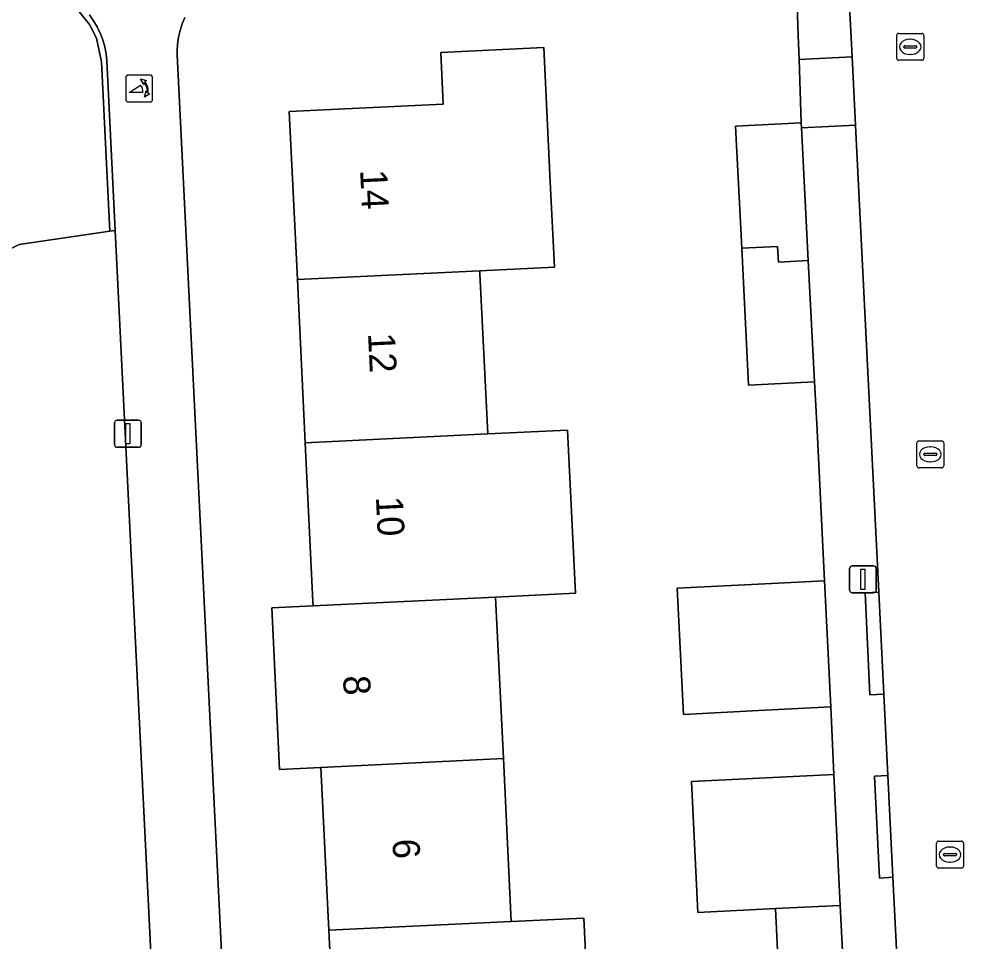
# Model space of a CAD drawing. Extents: x 161084 to 161928, y 385354 to 386522.
# Drawn here: x 161813.39 to 161848.77, y 386289.88 to 386324.13 of the extents above; entities that cross this region are included whole.
import ezdxf

# ---------------------------------------------------------------- set-up
doc = ezdxf.new("R2010")
doc.units = 0
for name, color, linetype in [('IMGEO_Erf', 7, 'Continuous'), ('IMGEO_Groenvoorziening', 7, 'Continuous'), ('IMGEO_Haag', 7, 'Continuous'), ('IMGEO_Kolk', 7, 'Continuous'), ('IMGEO_Lichtmast', 7, 'Continuous'), ('IMGEO_Pand', 7, 'Continuous'), ('IMGEO_Pand_nummerreeks', 7, 'Continuous'), ('IMGEO_Poller', 7, 'Continuous'), ('IMGEO_Rijbaan_lokaal_open', 7, 'Continuous'), ('IMGEO_Voetpad_open', 7, 'Continuous')]:
    doc.layers.add(name, color=color, linetype=linetype)

msp = doc.modelspace()

# ---------------------------------------------------------------- linework, layer by layer
at = {"layer": 'IMGEO_Erf'}
for points in [[(161841.682, 386286.255), (161841.445, 386291.12), (161838.565, 386290.979), (161838.328, 386295.834), (161843.611, 386296.092), (161843.5, 386298.602), (161841.055, 386298.479), (161838.03, 386298.328), (161837.795, 386303.011), (161840.303, 386303.137), (161843.265, 386303.285), (161842.972, 386309.118), (161842.886, 386310.667), (161840.445, 386310.543), (161840.189, 386315.622), (161839.96, 386320.159), (161842.4, 386320.283), (161842.317, 386322.624), (161842.285, 386323.53), (161842.168, 386326.834)], [(161819.54, 386324.193), (161819.438, 386323.955), (161819.358, 386323.708), (161819.301, 386323.456), (161819.266, 386323.199), (161819.254, 386322.94), (161819.258, 386322.796), (161821.572, 386275.745)], [(161825.172, 386284.181), (161824.876, 386290.319), (161824.585, 386296.36), (161823.047, 386296.286), (161822.758, 386302.278), (161824.296, 386302.352), (161824.288, 386302.513), (161824.003, 386308.409), (161823.711, 386314.465), (161823.41, 386320.701), (161829.121, 386320.976), (161829.029, 386322.893), (161832.848, 386323.077), (161833.089, 386318.083), (161833.241, 386314.925), (161830.478, 386314.792), (161830.483, 386314.69), (161830.77, 386308.735), (161833.731, 386308.878), (161834.023, 386302.822), (161831.063, 386302.679), (161831.352, 386296.687), (161831.644, 386290.636), (161834.331, 386290.765), (161834.627, 386284.637)]]:
    msp.add_lwpolyline(points, dxfattribs=at)
at = {"layer": 'IMGEO_Groenvoorziening'}
for points in [[(161816.758, 386316.257), (161816.604, 386319.264), (161816.445, 386322.539), (161816.261, 386323.418), (161816.003, 386323.927), (161815.642, 386324.375), (161815.195, 386324.738), (161814.683, 386325), (161814.126, 386325.151), (161813.575, 386325.185), (161813.588, 386325.385)], [(161815.642, 386324.375), (161816.003, 386323.927), (161816.261, 386323.418), (161816.445, 386322.539), (161816.604, 386319.264), (161816.758, 386316.257), (161816.952, 386316.286), (161816.641, 386322.58), (161816.616, 386322.843), (161816.568, 386323.103), (161816.496, 386323.357), (161816.402, 386323.604), (161816.287, 386323.842), (161816.151, 386324.068), (161815.995, 386324.281)], [(161806.287, 386311.368), (161807.88, 386311.753), (161808.579, 386312.212), (161811.06, 386314.611), (161813.398, 386315.762), (161816.758, 386316.257)]]:
    msp.add_lwpolyline(points, dxfattribs=at)
msp.add_lwpolyline([(161816.952, 386316.286), (161816.758, 386316.257), (161813.398, 386315.762), (161811.06, 386314.611), (161808.579, 386312.212), (161807.88, 386311.753), (161806.287, 386311.368), (161804.783, 386290.016), (161807.488, 386288.076), (161811.81, 386286.985), (161812.714, 386286.06), (161813.231, 386283.306), (161813.637, 386282.18), (161814.259, 386281.442), (161815.222, 386280.855), (161816.115, 386280.634), (161818.485, 386281.156), (161818.683, 386281.2)], close=True, dxfattribs=at)
at = {"layer": 'IMGEO_Haag'}
msp.add_lwpolyline([(161815.642, 386324.375), (161816.003, 386323.927), (161816.261, 386323.418), (161816.445, 386322.539), (161816.604, 386319.264), (161816.758, 386316.257), (161816.952, 386316.286), (161816.641, 386322.58), (161816.616, 386322.843), (161816.568, 386323.103), (161816.496, 386323.357), (161816.402, 386323.604), (161816.287, 386323.842), (161816.151, 386324.068), (161815.995, 386324.281)], dxfattribs=at)
at = {"layer": 'IMGEO_Kolk'}
for p, q in [((161845.94, 386322.672), (161845.94, 386323.524)), ((161846.015, 386323.598), (161846.867, 386323.598)), ((161846.941, 386323.524), (161846.941, 386322.672)), ((161846.199, 386323.092), (161846.199, 386323.104)), ((161846.637, 386323.055), (161846.239, 386323.055)), ((161846.242, 386323.141), (161846.64, 386323.141)), ((161846.428, 386323.378), (161846.453, 386323.378)), ((161846.683, 386323.104), (161846.683, 386323.092)), ((161846.451, 386322.818), (161846.426, 386322.818)), ((161846.867, 386322.598), (161846.015, 386322.598)), ((161846.685, 386307.55), (161846.685, 386308.402)), ((161846.76, 386308.476), (161847.612, 386308.476)), ((161847.173, 386308.256), (161847.198, 386308.256)), ((161847.686, 386308.402), (161847.686, 386307.55)), ((161846.944, 386307.97), (161846.944, 386307.982)), ((161847.382, 386307.933), (161846.984, 386307.933)), ((161846.987, 386308.019), (161847.385, 386308.019)), ((161847.428, 386307.982), (161847.428, 386307.97)), ((161847.196, 386307.696), (161847.171, 386307.696)), ((161847.612, 386307.476), (161846.76, 386307.476)), ((161847.417, 386292.698), (161847.417, 386293.55)), ((161847.492, 386293.624), (161848.344, 386293.624)), ((161847.905, 386293.404), (161847.93, 386293.404)), ((161848.418, 386293.55), (161848.418, 386292.698)), ((161847.676, 386293.118), (161847.676, 386293.13)), ((161848.114, 386293.081), (161847.716, 386293.081)), ((161847.719, 386293.167), (161848.117, 386293.167)), ((161848.16, 386293.13), (161848.16, 386293.118)), ((161847.928, 386292.844), (161847.903, 386292.844)), ((161848.344, 386292.624), (161847.492, 386292.624))]:
    msp.add_line(p, q, dxfattribs=at)
for points in [[(161845.94, 386322.672), (161845.94, 386323.524)], [(161846.015, 386323.598), (161846.867, 386323.598)], [(161846.941, 386323.524), (161846.941, 386322.672)], [(161846.867, 386322.598), (161846.015, 386322.598)], [(161846.685, 386307.55), (161846.685, 386308.402)], [(161846.76, 386308.476), (161847.612, 386308.476)], [(161847.686, 386308.402), (161847.686, 386307.55)], [(161847.612, 386307.476), (161846.76, 386307.476)], [(161847.417, 386292.698), (161847.417, 386293.55)], [(161847.492, 386293.624), (161848.344, 386293.624)], [(161848.418, 386293.55), (161848.418, 386292.698)], [(161848.344, 386292.624), (161847.492, 386292.624)]]:
    msp.add_lwpolyline(points, dxfattribs=at)
for centre, radius, start, end in [((161846.017, 386323.522), 0.0765, 91.552, 178.448), ((161846.017, 386323.522), 0.0765, 91.552, 178.448), ((161846.865, 386323.522), 0.0765, 1.552, 88.448), ((161846.865, 386323.522), 0.0765, 1.552, 88.448), ((161846.239, 386323.101), 0.0403, 85.8775, 175.7526), ((161846.236, 386323.091), 0.0366, 178.938, 274.7102), ((161846.64, 386323.098), 0.043, 264.8664, 352.4533), ((161846.644, 386323.103), 0.0386, 1.7309, 96.639), ((161846.017, 386322.674), 0.0765, 181.552, 268.448), ((161846.017, 386322.674), 0.0765, 181.552, 268.448), ((161846.865, 386322.674), 0.0765, 271.552, 358.448), ((161846.865, 386322.674), 0.0765, 271.552, 358.448), ((161846.762, 386308.4), 0.0765, 91.552, 178.448), ((161846.762, 386308.4), 0.0765, 91.552, 178.448), ((161847.61, 386308.4), 0.0765, 1.552, 88.448), ((161847.61, 386308.4), 0.0765, 1.552, 88.448), ((161846.984, 386307.979), 0.0403, 85.8775, 175.7526), ((161846.981, 386307.969), 0.0366, 178.938, 274.7102), ((161847.385, 386307.976), 0.043, 264.8664, 352.4533), ((161847.389, 386307.981), 0.0386, 1.7309, 96.639), ((161846.762, 386307.552), 0.0765, 181.552, 268.448), ((161846.762, 386307.552), 0.0765, 181.552, 268.448), ((161847.61, 386307.552), 0.0765, 271.552, 358.448), ((161847.61, 386307.552), 0.0765, 271.552, 358.448), ((161847.494, 386293.548), 0.0765, 91.552, 178.448), ((161847.494, 386293.548), 0.0765, 91.552, 178.448), ((161848.342, 386293.548), 0.0765, 1.552, 88.448), ((161848.342, 386293.548), 0.0765, 1.552, 88.448), ((161847.716, 386293.127), 0.0403, 85.8775, 175.7526), ((161847.713, 386293.117), 0.0366, 178.938, 274.7102), ((161848.117, 386293.124), 0.043, 264.8664, 352.4533), ((161848.121, 386293.129), 0.0386, 1.7309, 96.639), ((161847.494, 386292.7), 0.0765, 181.552, 268.448), ((161847.494, 386292.7), 0.0765, 181.552, 268.448), ((161848.342, 386292.7), 0.0765, 271.552, 358.448), ((161848.342, 386292.7), 0.0765, 271.552, 358.448)]:
    msp.add_arc(centre, radius, start, end, dxfattribs=at)
for centre, major_axis, ratio, start_param, end_param in [((161846.427, 386323.098), (-0.387, 0.002), 0.722429, 4.712389, 7.853982), ((161846.452, 386323.098), (-0.39, 0.002), 0.717154, 1.570796, 4.712389), ((161847.172, 386307.976), (-0.387, 0.002), 0.722429, 4.712389, 7.853982), ((161847.197, 386307.976), (-0.39, 0.002), 0.717154, 1.570796, 4.712389), ((161847.904, 386293.124), (-0.387, 0.002), 0.722429, 4.712389, 7.853982), ((161847.929, 386293.124), (-0.39, 0.002), 0.717154, 1.570796, 4.712389)]:
    msp.add_ellipse(centre, major_axis=major_axis, ratio=ratio, start_param=start_param, end_param=end_param, dxfattribs=at)
at = {"layer": 'IMGEO_Lichtmast'}
for p, q in [((161816.929, 386308.341), (161816.929, 386309.141)), ((161816.929, 386309.141), (161816.929, 386308.341)), ((161817.029, 386309.241), (161817.819, 386309.241)), ((161817.819, 386309.241), (161817.029, 386309.241)), ((161817.919, 386309.141), (161817.919, 386308.341)), ((161817.919, 386308.341), (161817.919, 386309.141)), ((161817.819, 386308.241), (161817.029, 386308.241)), ((161817.029, 386308.241), (161817.819, 386308.241)), ((161844.192, 386302.938), (161844.192, 386303.738)), ((161844.192, 386303.738), (161844.192, 386302.938)), ((161844.292, 386303.838), (161845.082, 386303.838)), ((161845.082, 386303.838), (161844.292, 386303.838)), ((161845.182, 386303.738), (161845.182, 386302.938)), ((161845.182, 386302.938), (161845.182, 386303.738)), ((161845.082, 386302.838), (161844.292, 386302.838)), ((161844.292, 386302.838), (161845.082, 386302.838))]:
    msp.add_line(p, q, dxfattribs=at)
for points in [[(161817.349, 386309.116), (161817.499, 386309.116), (161817.499, 386308.366), (161817.349, 386308.366), (161817.349, 386309.116)], [(161844.612, 386303.713), (161844.762, 386303.713), (161844.762, 386302.963), (161844.612, 386302.963), (161844.612, 386303.713)]]:
    msp.add_lwpolyline(points, dxfattribs=at)
for centre, start, end in [((161817.029, 386309.141), 90, 180), ((161817.029, 386309.141), 90, 180), ((161817.819, 386309.141), 0, 90), ((161817.819, 386309.141), 360, 90), ((161817.029, 386308.341), 180, 270), ((161817.029, 386308.341), 180, 270), ((161817.819, 386308.341), 270, 0), ((161817.819, 386308.341), 270, 0), ((161844.292, 386303.738), 90, 180), ((161844.292, 386303.738), 90, 180), ((161845.082, 386303.738), 0, 90), ((161845.082, 386303.738), 360, 90), ((161844.292, 386302.938), 180, 270), ((161844.292, 386302.938), 180, 270), ((161845.082, 386302.938), 270, 0), ((161845.082, 386302.938), 270, 0)]:
    msp.add_arc(centre, 0.1, start, end, dxfattribs=at)
at = {"layer": 'IMGEO_Pand'}
for points in [[(161832.848, 386323.077), (161829.029, 386322.893), (161829.121, 386320.976), (161823.41, 386320.701), (161823.711, 386314.465), (161830.478, 386314.792), (161833.241, 386314.925), (161833.089, 386318.083)], [(161842.409, 386320.095), (161842.4, 386320.283), (161839.96, 386320.159), (161840.189, 386315.622), (161841.521, 386315.689), (161841.55, 386315.112), (161842.658, 386315.168)], [(161842.658, 386315.168), (161841.55, 386315.112), (161841.521, 386315.689), (161840.189, 386315.622), (161840.445, 386310.543), (161842.886, 386310.667)], [(161830.478, 386314.792), (161823.711, 386314.465), (161824.003, 386308.409), (161830.77, 386308.735), (161830.483, 386314.69)], [(161830.77, 386308.735), (161824.003, 386308.409), (161824.288, 386302.513), (161824.296, 386302.352), (161831.063, 386302.679), (161834.023, 386302.822), (161833.731, 386308.878)], [(161843.265, 386303.285), (161840.303, 386303.137), (161837.795, 386303.011), (161838.03, 386298.328), (161841.055, 386298.479), (161843.5, 386298.602)], [(161831.063, 386302.679), (161824.296, 386302.352), (161822.758, 386302.278), (161823.047, 386296.286), (161824.585, 386296.36), (161831.352, 386296.687)], [(161824.585, 386296.36), (161824.876, 386290.319), (161831.644, 386290.636), (161831.352, 386296.687)], [(161843.611, 386296.092), (161838.328, 386295.834), (161838.565, 386290.979), (161841.445, 386291.12), (161843.847, 386291.238)], [(161843.847, 386291.238), (161841.445, 386291.12), (161841.682, 386286.255), (161844.084, 386286.373)], [(161834.627, 386284.637), (161834.331, 386290.765), (161831.644, 386290.636), (161824.876, 386290.319), (161825.172, 386284.181)]]:
    msp.add_lwpolyline(points, close=True, dxfattribs=at)
at = {"layer": 'IMGEO_Poller'}
for p, q in [((161818.247, 386322.049), (161817.439, 386322.049)), ((161818.247, 386322.049), (161817.439, 386322.049)), ((161817.345, 386321.954), (161817.345, 386321.147)), ((161817.345, 386321.954), (161817.345, 386321.147)), ((161818.341, 386321.147), (161818.341, 386321.954)), ((161818.341, 386321.147), (161818.341, 386321.954)), ((161817.439, 386321.052), (161818.247, 386321.052)), ((161817.439, 386321.052), (161818.247, 386321.052))]:
    msp.add_line(p, q, dxfattribs=at)
for points in [[(161817.98, 386321.405), (161817.467, 386321.405), (161817.897, 386321.68)], [(161818.024, 386321.778), (161818.012, 386321.705), (161817.887, 386321.91)], [(161817.887, 386321.91), (161818.118, 386321.844), (161818.047, 386321.812)], [(161818.04, 386321.233), (161818.106, 386321.464), (161818.136, 386321.396)], [(161818.172, 386321.369), (161818.244, 386321.358), (161818.04, 386321.233)]]:
    msp.add_lwpolyline(points, dxfattribs=at)
for centre, radius, start, end in [((161817.439, 386321.954), 0.0946, 90, 180), ((161817.439, 386321.954), 0.0946, 90, 180), ((161818.247, 386321.954), 0.0946, 0, 90), ((161818.247, 386321.954), 0.0946, 0, 90), ((161817.652, 386321.455), 0.332, 351.3247, 42.4854), ((161817.666, 386321.465), 0.476, 351.7527, 41.1691), ((161817.666, 386321.465), 0.516, 349.3569, 42.2912), ((161817.439, 386321.147), 0.0946, 180, 270), ((161817.439, 386321.147), 0.0946, 180, 270), ((161818.247, 386321.147), 0.0946, 270, 0), ((161818.247, 386321.147), 0.0946, 270, 0)]:
    msp.add_arc(centre, radius, start, end, dxfattribs=at)
at = {"layer": 'IMGEO_Rijbaan_lokaal_open'}
msp.add_lwpolyline([(161865.581, 386291.191), (161856.913, 386290.812), (161856.799, 386293.006), (161852.74, 386292.813), (161852.553, 386296.665), (161852.378, 386300.268), (161852.203, 386303.863), (161852.03, 386307.434), (161851.855, 386311.026), (161851.682, 386314.599), (161851.507, 386318.202), (161851.32, 386322.044), (161851.079, 386327.013), (161844.08, 386326.736), (161844.281, 386322.722), (161844.407, 386320.195), (161845.275, 386302.856), (161845.464, 386299.08), (161845.614, 386296.054), (161845.801, 386292.28), (161846.325, 386281.852), (161858.201, 386282.486), (161858.152, 386283.857)], dxfattribs=at)
at = {"layer": 'IMGEO_Voetpad_open'}
for points in [[(161860.71, 386330.762), (161858.818, 386330.607), (161842.057, 386329.808), (161840.149, 386329.717), (161772.118, 386326.539), (161775.636, 386323.553), (161777.011, 386323.62), (161801.33, 386324.803), (161801.407, 386324.819), (161809.177, 386325.242), (161809.245, 386325.235), (161813.588, 386325.385), (161813.691, 386325.387), (161822.007, 386325.833), (161842.168, 386326.834), (161842.285, 386323.53), (161842.317, 386322.624), (161844.281, 386322.722), (161844.08, 386326.736), (161851.079, 386327.013), (161858.086, 386327.354), (161859.274, 386327.388), (161866.713, 386291.405)], [(161815.995, 386324.281), (161816.151, 386324.068), (161816.287, 386323.842), (161816.402, 386323.604), (161816.496, 386323.357), (161816.568, 386323.103), (161816.616, 386322.843), (161816.641, 386322.58), (161816.952, 386316.286), (161818.683, 386281.2)], [(161821.572, 386275.745), (161819.258, 386322.796), (161819.254, 386322.94), (161819.266, 386323.199), (161819.301, 386323.456), (161819.358, 386323.708), (161819.438, 386323.955), (161819.54, 386324.193)]]:
    msp.add_lwpolyline(points, dxfattribs=at)
for points in [[(161844.407, 386320.195), (161844.281, 386322.722), (161842.317, 386322.624), (161842.4, 386320.283), (161842.409, 386320.095)], [(161845.464, 386299.08), (161844.947, 386299.057), (161844.775, 386302.834), (161845.275, 386302.856), (161844.407, 386320.195), (161842.409, 386320.095), (161842.658, 386315.168), (161842.886, 386310.667), (161842.972, 386309.118), (161843.265, 386303.285), (161843.5, 386298.602), (161843.611, 386296.092), (161843.847, 386291.238), (161844.084, 386286.373), (161844.136, 386285.062), (161844.487, 386276.727), (161846.61, 386276.843), (161846.325, 386281.852), (161845.801, 386292.28), (161845.302, 386292.255), (161845.112, 386296.029), (161845.614, 386296.054)], [(161845.464, 386299.08), (161845.275, 386302.856), (161844.775, 386302.834), (161844.947, 386299.057)], [(161845.801, 386292.28), (161845.614, 386296.054), (161845.112, 386296.029), (161845.302, 386292.255)]]:
    msp.add_lwpolyline(points, close=True, dxfattribs=at)

# ---------------------------------------------------------------- texts
at = {"layer": 'IMGEO_Pand_nummerreeks'}
for s, rotation, p in [('14', 272.7614, (161826.037, 386318.525)), ('12', 272.7614, (161826.33, 386312.466)), ('10', 272.7614, (161826.622, 386306.397)), ('8', 272.7614, (161825.403, 386299.754)), ('6', 272.7617, (161827.237, 386293.688))]:
    msp.add_text(s, height=1, rotation=rotation, dxfattribs=at).set_placement(p)

doc.saveas('drawing.dxf')
